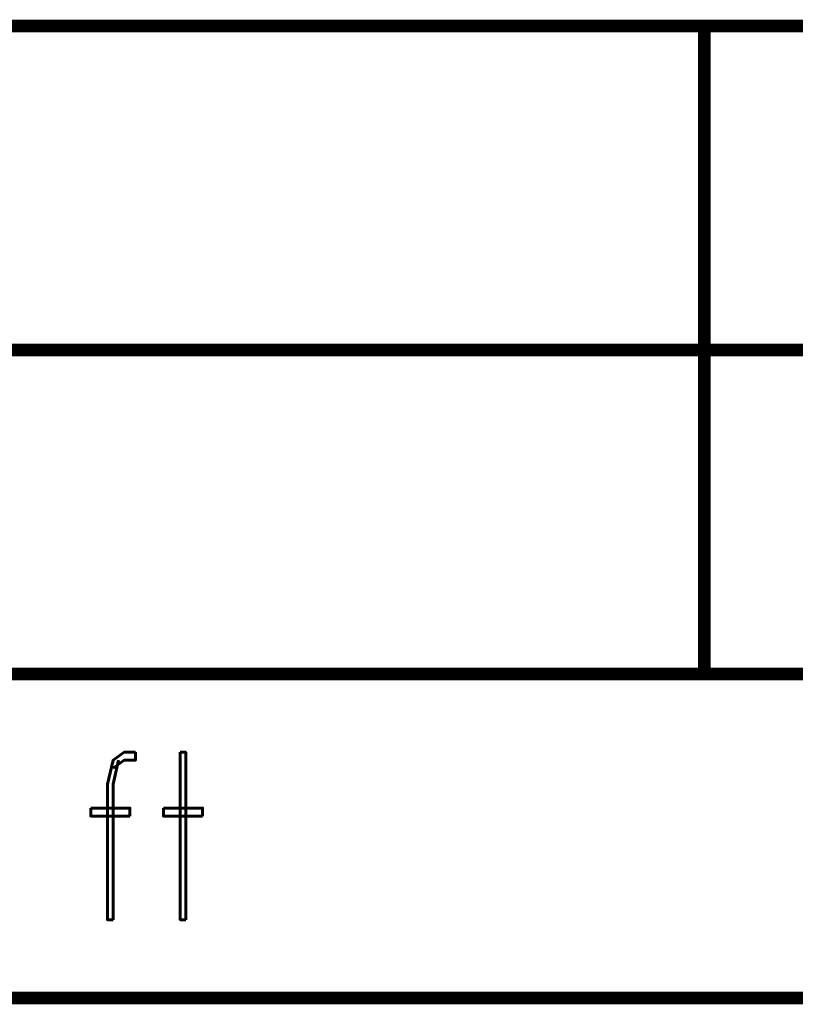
# Model space of a CAD drawing. Extents: x -2 to 113, y -136 to 16.
# Tile 348 of 541: x 41.98 to 48.32, y -3.04 to 5. Entities that reach past the tile are written whole.
import ezdxf
from ezdxf.enums import TextEntityAlignment as Align

# ---------------------------------------------------------------- set-up
doc = ezdxf.new("R2010")
doc.units = 0
doc.header["$MEASUREMENT"] = 0
doc.linetypes.add('SOLID', pattern=[0])
doc.layers.get('0').update_dxf_attribs({"linetype": 'SOLID'})
for name, color, linetype in [('1', 7, 'SOLID'), ('10', 7, 'SOLID'), ('11', 7, 'SOLID'), ('12', 7, 'SOLID'), ('13', 7, 'SOLID'), ('14', 7, 'SOLID'), ('15', 7, 'SOLID'), ('16', 7, 'SOLID'), ('17', 7, 'SOLID'), ('18', 7, 'SOLID'), ('19', 7, 'SOLID'), ('2', 7, 'SOLID'), ('20', 7, 'SOLID'), ('21', 7, 'SOLID'), ('22', 7, 'SOLID'), ('23', 7, 'SOLID'), ('24', 7, 'SOLID'), ('25', 7, 'SOLID'), ('26', 7, 'SOLID'), ('27', 7, 'SOLID'), ('28', 7, 'SOLID'), ('29', 7, 'SOLID'), ('3', 7, 'SOLID'), ('30', 7, 'SOLID'), ('31', 7, 'SOLID'), ('32', 7, 'SOLID'), ('33', 7, 'SOLID'), ('34', 7, 'SOLID'), ('35', 7, 'SOLID'), ('36', 7, 'SOLID'), ('37', 7, 'SOLID'), ('38', 7, 'SOLID'), ('39', 7, 'SOLID'), ('4', 7, 'SOLID'), ('40', 7, 'SOLID'), ('41', 7, 'SOLID'), ('42', 7, 'SOLID'), ('43', 7, 'SOLID'), ('44', 7, 'SOLID'), ('45', 7, 'SOLID'), ('46', 7, 'SOLID'), ('47', 7, 'SOLID'), ('48', 7, 'SOLID'), ('49', 7, 'SOLID'), ('5', 7, 'SOLID'), ('50', 7, 'SOLID'), ('51', 7, 'SOLID'), ('52', 7, 'SOLID'), ('53', 7, 'SOLID'), ('54', 7, 'SOLID'), ('55', 7, 'SOLID'), ('56', 7, 'SOLID'), ('57', 7, 'SOLID'), ('58', 7, 'SOLID'), ('59', 7, 'SOLID'), ('6', 7, 'SOLID'), ('60', 7, 'SOLID'), ('61', 7, 'SOLID'), ('62', 7, 'SOLID'), ('63', 7, 'SOLID'), ('64', 7, 'SOLID'), ('65', 7, 'SOLID'), ('66', 7, 'SOLID'), ('67', 7, 'SOLID'), ('68', 7, 'SOLID'), ('7', 7, 'SOLID'), ('8', 7, 'SOLID'), ('9', 7, 'SOLID')]:
    doc.layers.add(name, color=color, linetype=linetype)
doc.styles.add('ROMAND', font='romand', dxfattribs={"height": 1})

msp = doc.modelspace()

# ---------------------------------------------------------------- linework, layer by layer
at = {"color": 7, "linetype": 'SOLID', "const_width": 0.1029}
for points in [[(-0.2175, 4.9497), (111.5472, 4.9497)], [(47.5766, 4.9497), (47.5766, 2.3027)], [(-0.2175, 2.3027), (111.5472, 2.3027)], [(47.5766, 2.3027), (47.5766, -0.3444)], [(-0.2175, -0.3444), (111.5472, -0.3444)], [(-0.2175, -2.9915), (111.5472, -2.9915)]]:
    msp.add_lwpolyline(points, dxfattribs=at)
at = {"layer": '1', "color": 7, "linetype": 'SOLID', "const_width": 0.1029}
for points in [[(-0.2175, 4.9497), (111.5472, 4.9497)], [(47.5766, 4.9497), (47.5766, 2.3027)], [(-0.2175, 2.3027), (111.5472, 2.3027)], [(47.5766, 2.3027), (47.5766, -0.3444)], [(-0.2175, -0.3444), (111.5472, -0.3444)], [(-0.2175, -2.9915), (111.5472, -2.9915)]]:
    msp.add_lwpolyline(points, dxfattribs=at)
at = {"layer": '10', "color": 7, "linetype": 'SOLID', "const_width": 0.1029}
for points in [[(-0.2175, 4.9497), (111.5472, 4.9497)], [(47.5766, 4.9497), (47.5766, 2.3027)], [(-0.2175, 2.3027), (111.5472, 2.3027)], [(47.5766, 2.3027), (47.5766, -0.3444)], [(-0.2175, -0.3444), (111.5472, -0.3444)], [(-0.2175, -2.9915), (111.5472, -2.9915)]]:
    msp.add_lwpolyline(points, dxfattribs=at)
at = {"layer": '11', "color": 7, "linetype": 'SOLID', "const_width": 0.1029}
for points in [[(-0.2175, 4.9497), (111.5472, 4.9497)], [(47.5766, 4.9497), (47.5766, 2.3027)], [(-0.2175, 2.3027), (111.5472, 2.3027)], [(47.5766, 2.3027), (47.5766, -0.3444)], [(-0.2175, -0.3444), (111.5472, -0.3444)], [(-0.2175, -2.9915), (111.5472, -2.9915)]]:
    msp.add_lwpolyline(points, dxfattribs=at)
at = {"layer": '12', "color": 7, "linetype": 'SOLID', "const_width": 0.1029}
for points in [[(-0.2175, 4.9497), (111.5472, 4.9497)], [(47.5766, 4.9497), (47.5766, 2.3027)], [(-0.2175, 2.3027), (111.5472, 2.3027)], [(47.5766, 2.3027), (47.5766, -0.3444)], [(-0.2175, -0.3444), (111.5472, -0.3444)], [(-0.2175, -2.9915), (111.5472, -2.9915)]]:
    msp.add_lwpolyline(points, dxfattribs=at)
at = {"layer": '13', "color": 7, "linetype": 'SOLID', "const_width": 0.1029}
for points in [[(-0.2175, 4.9497), (111.5472, 4.9497)], [(47.5766, 4.9497), (47.5766, 2.3027)], [(-0.2175, 2.3027), (111.5472, 2.3027)], [(47.5766, 2.3027), (47.5766, -0.3444)], [(-0.2175, -0.3444), (111.5472, -0.3444)], [(-0.2175, -2.9915), (111.5472, -2.9915)]]:
    msp.add_lwpolyline(points, dxfattribs=at)
at = {"layer": '14', "color": 7, "linetype": 'SOLID', "const_width": 0.1029}
for points in [[(-0.2175, 4.9497), (111.5472, 4.9497)], [(47.5766, 4.9497), (47.5766, 2.3027)], [(-0.2175, 2.3027), (111.5472, 2.3027)], [(47.5766, 2.3027), (47.5766, -0.3444)], [(-0.2175, -0.3444), (111.5472, -0.3444)], [(-0.2175, -2.9915), (111.5472, -2.9915)]]:
    msp.add_lwpolyline(points, dxfattribs=at)
at = {"layer": '15', "color": 7, "linetype": 'SOLID', "const_width": 0.1029}
for points in [[(-0.2175, 4.9497), (111.5472, 4.9497)], [(47.5766, 4.9497), (47.5766, 2.3027)], [(-0.2175, 2.3027), (111.5472, 2.3027)], [(47.5766, 2.3027), (47.5766, -0.3444)], [(-0.2175, -0.3444), (111.5472, -0.3444)], [(-0.2175, -2.9915), (111.5472, -2.9915)]]:
    msp.add_lwpolyline(points, dxfattribs=at)
at = {"layer": '16', "color": 7, "linetype": 'SOLID', "const_width": 0.1029}
for points in [[(-0.2175, 4.9497), (111.5472, 4.9497)], [(47.5766, 4.9497), (47.5766, 2.3027)], [(-0.2175, 2.3027), (111.5472, 2.3027)], [(47.5766, 2.3027), (47.5766, -0.3444)], [(-0.2175, -0.3444), (111.5472, -0.3444)], [(-0.2175, -2.9915), (111.5472, -2.9915)]]:
    msp.add_lwpolyline(points, dxfattribs=at)
at = {"layer": '17', "color": 7, "linetype": 'SOLID', "const_width": 0.1029}
for points in [[(-0.2175, 4.9497), (111.5472, 4.9497)], [(47.5766, 4.9497), (47.5766, 2.3027)], [(-0.2175, 2.3027), (111.5472, 2.3027)], [(47.5766, 2.3027), (47.5766, -0.3444)], [(-0.2175, -0.3444), (111.5472, -0.3444)], [(-0.2175, -2.9915), (111.5472, -2.9915)]]:
    msp.add_lwpolyline(points, dxfattribs=at)
at = {"layer": '18', "color": 7, "linetype": 'SOLID', "const_width": 0.1029}
for points in [[(-0.2175, 4.9497), (111.5472, 4.9497)], [(47.5766, 4.9497), (47.5766, 2.3027)], [(-0.2175, 2.3027), (111.5472, 2.3027)], [(47.5766, 2.3027), (47.5766, -0.3444)], [(-0.2175, -0.3444), (111.5472, -0.3444)], [(-0.2175, -2.9915), (111.5472, -2.9915)]]:
    msp.add_lwpolyline(points, dxfattribs=at)
at = {"layer": '19', "color": 7, "linetype": 'SOLID', "const_width": 0.1029}
for points in [[(-0.2175, 4.9497), (111.5472, 4.9497)], [(47.5766, 4.9497), (47.5766, 2.3027)], [(-0.2175, 2.3027), (111.5472, 2.3027)], [(47.5766, 2.3027), (47.5766, -0.3444)], [(-0.2175, -0.3444), (111.5472, -0.3444)], [(-0.2175, -2.9915), (111.5472, -2.9915)]]:
    msp.add_lwpolyline(points, dxfattribs=at)
at = {"layer": '2', "color": 7, "linetype": 'SOLID', "const_width": 0.1029}
for points in [[(-0.2175, 4.9497), (111.5472, 4.9497)], [(47.5766, 4.9497), (47.5766, 2.3027)], [(-0.2175, 2.3027), (111.5472, 2.3027)], [(47.5766, 2.3027), (47.5766, -0.3444)], [(-0.2175, -0.3444), (111.5472, -0.3444)], [(-0.2175, -2.9915), (111.5472, -2.9915)]]:
    msp.add_lwpolyline(points, dxfattribs=at)
at = {"layer": '20', "color": 7, "linetype": 'SOLID', "const_width": 0.1029}
for points in [[(-0.2175, 4.9497), (111.5472, 4.9497)], [(47.5766, 4.9497), (47.5766, 2.3027)], [(-0.2175, 2.3027), (111.5472, 2.3027)], [(47.5766, 2.3027), (47.5766, -0.3444)], [(-0.2175, -0.3444), (111.5472, -0.3444)], [(-0.2175, -2.9915), (111.5472, -2.9915)]]:
    msp.add_lwpolyline(points, dxfattribs=at)
at = {"layer": '21', "color": 7, "linetype": 'SOLID', "const_width": 0.1029}
for points in [[(-0.2175, 4.9497), (111.5472, 4.9497)], [(47.5766, 4.9497), (47.5766, 2.3027)], [(-0.2175, 2.3027), (111.5472, 2.3027)], [(47.5766, 2.3027), (47.5766, -0.3444)], [(-0.2175, -0.3444), (111.5472, -0.3444)], [(-0.2175, -2.9915), (111.5472, -2.9915)]]:
    msp.add_lwpolyline(points, dxfattribs=at)
at = {"layer": '22', "color": 7, "linetype": 'SOLID', "const_width": 0.1029}
for points in [[(-0.2175, 4.9497), (111.5472, 4.9497)], [(47.5766, 4.9497), (47.5766, 2.3027)], [(-0.2175, 2.3027), (111.5472, 2.3027)], [(47.5766, 2.3027), (47.5766, -0.3444)], [(-0.2175, -0.3444), (111.5472, -0.3444)], [(-0.2175, -2.9915), (111.5472, -2.9915)]]:
    msp.add_lwpolyline(points, dxfattribs=at)
at = {"layer": '23', "color": 7, "linetype": 'SOLID', "const_width": 0.1029}
for points in [[(-0.2175, 4.9497), (111.5472, 4.9497)], [(47.5766, 4.9497), (47.5766, 2.3027)], [(-0.2175, 2.3027), (111.5472, 2.3027)], [(47.5766, 2.3027), (47.5766, -0.3444)], [(-0.2175, -0.3444), (111.5472, -0.3444)], [(-0.2175, -2.9915), (111.5472, -2.9915)]]:
    msp.add_lwpolyline(points, dxfattribs=at)
at = {"layer": '24', "color": 7, "linetype": 'SOLID', "const_width": 0.1029}
for points in [[(-0.2175, 4.9497), (111.5472, 4.9497)], [(47.5766, 4.9497), (47.5766, 2.3027)], [(-0.2175, 2.3027), (111.5472, 2.3027)], [(47.5766, 2.3027), (47.5766, -0.3444)], [(-0.2175, -0.3444), (111.5472, -0.3444)], [(-0.2175, -2.9915), (111.5472, -2.9915)]]:
    msp.add_lwpolyline(points, dxfattribs=at)
at = {"layer": '25', "color": 7, "linetype": 'SOLID', "const_width": 0.1029}
for points in [[(-0.2175, 4.9497), (111.5472, 4.9497)], [(47.5766, 4.9497), (47.5766, 2.3027)], [(-0.2175, 2.3027), (111.5472, 2.3027)], [(47.5766, 2.3027), (47.5766, -0.3444)], [(-0.2175, -0.3444), (111.5472, -0.3444)], [(-0.2175, -2.9915), (111.5472, -2.9915)]]:
    msp.add_lwpolyline(points, dxfattribs=at)
at = {"layer": '26', "color": 7, "linetype": 'SOLID', "const_width": 0.1029}
for points in [[(-0.2175, 4.9497), (111.5472, 4.9497)], [(47.5766, 4.9497), (47.5766, 2.3027)], [(-0.2175, 2.3027), (111.5472, 2.3027)], [(47.5766, 2.3027), (47.5766, -0.3444)], [(-0.2175, -0.3444), (111.5472, -0.3444)], [(-0.2175, -2.9915), (111.5472, -2.9915)]]:
    msp.add_lwpolyline(points, dxfattribs=at)
at = {"layer": '27', "color": 7, "linetype": 'SOLID', "const_width": 0.1029}
for points in [[(-0.2175, 4.9497), (111.5472, 4.9497)], [(47.5766, 4.9497), (47.5766, 2.3027)], [(-0.2175, 2.3027), (111.5472, 2.3027)], [(47.5766, 2.3027), (47.5766, -0.3444)], [(-0.2175, -0.3444), (111.5472, -0.3444)], [(-0.2175, -2.9915), (111.5472, -2.9915)]]:
    msp.add_lwpolyline(points, dxfattribs=at)
at = {"layer": '28', "color": 7, "linetype": 'SOLID', "const_width": 0.1029}
for points in [[(-0.2175, 4.9497), (111.5472, 4.9497)], [(47.5766, 4.9497), (47.5766, 2.3027)], [(-0.2175, 2.3027), (111.5472, 2.3027)], [(47.5766, 2.3027), (47.5766, -0.3444)], [(-0.2175, -0.3444), (111.5472, -0.3444)], [(-0.2175, -2.9915), (111.5472, -2.9915)]]:
    msp.add_lwpolyline(points, dxfattribs=at)
at = {"layer": '29', "color": 7, "linetype": 'SOLID', "const_width": 0.1029}
for points in [[(-0.2175, 4.9497), (111.5472, 4.9497)], [(47.5766, 4.9497), (47.5766, 2.3027)], [(-0.2175, 2.3027), (111.5472, 2.3027)], [(47.5766, 2.3027), (47.5766, -0.3444)], [(-0.2175, -0.3444), (111.5472, -0.3444)], [(-0.2175, -2.9915), (111.5472, -2.9915)]]:
    msp.add_lwpolyline(points, dxfattribs=at)
at = {"layer": '3', "color": 7, "linetype": 'SOLID', "const_width": 0.1029}
for points in [[(-0.2175, 4.9497), (111.5472, 4.9497)], [(47.5766, 4.9497), (47.5766, 2.3027)], [(-0.2175, 2.3027), (111.5472, 2.3027)], [(47.5766, 2.3027), (47.5766, -0.3444)], [(-0.2175, -0.3444), (111.5472, -0.3444)], [(-0.2175, -2.9915), (111.5472, -2.9915)]]:
    msp.add_lwpolyline(points, dxfattribs=at)
at = {"layer": '30', "color": 7, "linetype": 'SOLID', "const_width": 0.1029}
for points in [[(-0.2175, 4.9497), (111.5472, 4.9497)], [(47.5766, 4.9497), (47.5766, 2.3027)], [(-0.2175, 2.3027), (111.5472, 2.3027)], [(47.5766, 2.3027), (47.5766, -0.3444)], [(-0.2175, -0.3444), (111.5472, -0.3444)], [(-0.2175, -2.9915), (111.5472, -2.9915)]]:
    msp.add_lwpolyline(points, dxfattribs=at)
at = {"layer": '31', "color": 7, "linetype": 'SOLID', "const_width": 0.1029}
for points in [[(-0.2175, 4.9497), (111.5472, 4.9497)], [(47.5766, 4.9497), (47.5766, 2.3027)], [(-0.2175, 2.3027), (111.5472, 2.3027)], [(47.5766, 2.3027), (47.5766, -0.3444)], [(-0.2175, -0.3444), (111.5472, -0.3444)], [(-0.2175, -2.9915), (111.5472, -2.9915)]]:
    msp.add_lwpolyline(points, dxfattribs=at)
at = {"layer": '32', "color": 7, "linetype": 'SOLID', "const_width": 0.1029}
for points in [[(-0.2175, 4.9497), (111.5472, 4.9497)], [(47.5766, 4.9497), (47.5766, 2.3027)], [(-0.2175, 2.3027), (111.5472, 2.3027)], [(47.5766, 2.3027), (47.5766, -0.3444)], [(-0.2175, -0.3444), (111.5472, -0.3444)], [(-0.2175, -2.9915), (111.5472, -2.9915)]]:
    msp.add_lwpolyline(points, dxfattribs=at)
at = {"layer": '33', "color": 7, "linetype": 'SOLID', "const_width": 0.1029}
for points in [[(-0.2175, 4.9497), (111.5472, 4.9497)], [(47.5766, 4.9497), (47.5766, 2.3027)], [(-0.2175, 2.3027), (111.5472, 2.3027)], [(47.5766, 2.3027), (47.5766, -0.3444)], [(-0.2175, -0.3444), (111.5472, -0.3444)], [(-0.2175, -2.9915), (111.5472, -2.9915)]]:
    msp.add_lwpolyline(points, dxfattribs=at)
at = {"layer": '34', "color": 7, "linetype": 'SOLID', "const_width": 0.1029}
for points in [[(-0.2175, 4.9497), (111.5472, 4.9497)], [(47.5766, 4.9497), (47.5766, 2.3027)], [(-0.2175, 2.3027), (111.5472, 2.3027)], [(47.5766, 2.3027), (47.5766, -0.3444)], [(-0.2175, -0.3444), (111.5472, -0.3444)], [(-0.2175, -2.9915), (111.5472, -2.9915)]]:
    msp.add_lwpolyline(points, dxfattribs=at)
at = {"layer": '35', "color": 7, "linetype": 'SOLID', "const_width": 0.1029}
for points in [[(-0.2175, 4.9497), (111.5472, 4.9497)], [(47.5766, 4.9497), (47.5766, 2.3027)], [(-0.2175, 2.3027), (111.5472, 2.3027)], [(47.5766, 2.3027), (47.5766, -0.3444)], [(-0.2175, -0.3444), (111.5472, -0.3444)], [(-0.2175, -2.9915), (111.5472, -2.9915)]]:
    msp.add_lwpolyline(points, dxfattribs=at)
at = {"layer": '36', "color": 7, "linetype": 'SOLID', "const_width": 0.1029}
for points in [[(-0.2175, 4.9497), (111.5472, 4.9497)], [(47.5766, 4.9497), (47.5766, 2.3027)], [(-0.2175, 2.3027), (111.5472, 2.3027)], [(47.5766, 2.3027), (47.5766, -0.3444)], [(-0.2175, -0.3444), (111.5472, -0.3444)], [(-0.2175, -2.9915), (111.5472, -2.9915)]]:
    msp.add_lwpolyline(points, dxfattribs=at)
at = {"layer": '37', "color": 7, "linetype": 'SOLID', "const_width": 0.1029}
for points in [[(-0.2175, 4.9497), (111.5472, 4.9497)], [(47.5766, 4.9497), (47.5766, 2.3027)], [(-0.2175, 2.3027), (111.5472, 2.3027)], [(47.5766, 2.3027), (47.5766, -0.3444)], [(-0.2175, -0.3444), (111.5472, -0.3444)], [(-0.2175, -2.9915), (111.5472, -2.9915)]]:
    msp.add_lwpolyline(points, dxfattribs=at)
at = {"layer": '38', "color": 7, "linetype": 'SOLID', "const_width": 0.1029}
for points in [[(-0.2175, 4.9497), (111.5472, 4.9497)], [(47.5766, 4.9497), (47.5766, 2.3027)], [(-0.2175, 2.3027), (111.5472, 2.3027)], [(47.5766, 2.3027), (47.5766, -0.3444)], [(-0.2175, -0.3444), (111.5472, -0.3444)], [(-0.2175, -2.9915), (111.5472, -2.9915)]]:
    msp.add_lwpolyline(points, dxfattribs=at)
at = {"layer": '39', "color": 7, "linetype": 'SOLID', "const_width": 0.1029}
for points in [[(-0.2175, 4.9497), (111.5472, 4.9497)], [(47.5766, 4.9497), (47.5766, 2.3027)], [(-0.2175, 2.3027), (111.5472, 2.3027)], [(47.5766, 2.3027), (47.5766, -0.3444)], [(-0.2175, -0.3444), (111.5472, -0.3444)], [(-0.2175, -2.9915), (111.5472, -2.9915)]]:
    msp.add_lwpolyline(points, dxfattribs=at)
at = {"layer": '4', "color": 7, "linetype": 'SOLID', "const_width": 0.1029}
for points in [[(-0.2175, 4.9497), (111.5472, 4.9497)], [(47.5766, 4.9497), (47.5766, 2.3027)], [(-0.2175, 2.3027), (111.5472, 2.3027)], [(47.5766, 2.3027), (47.5766, -0.3444)], [(-0.2175, -0.3444), (111.5472, -0.3444)], [(-0.2175, -2.9915), (111.5472, -2.9915)]]:
    msp.add_lwpolyline(points, dxfattribs=at)
at = {"layer": '40', "color": 7, "linetype": 'SOLID', "const_width": 0.1029}
for points in [[(-0.2175, 4.9497), (111.5472, 4.9497)], [(47.5766, 4.9497), (47.5766, 2.3027)], [(-0.2175, 2.3027), (111.5472, 2.3027)], [(47.5766, 2.3027), (47.5766, -0.3444)], [(-0.2175, -0.3444), (111.5472, -0.3444)], [(-0.2175, -2.9915), (111.5472, -2.9915)]]:
    msp.add_lwpolyline(points, dxfattribs=at)
at = {"layer": '41', "color": 7, "linetype": 'SOLID', "const_width": 0.1029}
for points in [[(-0.2175, 4.9497), (111.5472, 4.9497)], [(47.5766, 4.9497), (47.5766, 2.3027)], [(-0.2175, 2.3027), (111.5472, 2.3027)], [(47.5766, 2.3027), (47.5766, -0.3444)], [(-0.2175, -0.3444), (111.5472, -0.3444)], [(-0.2175, -2.9915), (111.5472, -2.9915)]]:
    msp.add_lwpolyline(points, dxfattribs=at)
at = {"layer": '42', "color": 7, "linetype": 'SOLID', "const_width": 0.1029}
for points in [[(-0.2175, 4.9497), (111.5472, 4.9497)], [(47.5766, 4.9497), (47.5766, 2.3027)], [(-0.2175, 2.3027), (111.5472, 2.3027)], [(47.5766, 2.3027), (47.5766, -0.3444)], [(-0.2175, -0.3444), (111.5472, -0.3444)], [(-0.2175, -2.9915), (111.5472, -2.9915)]]:
    msp.add_lwpolyline(points, dxfattribs=at)
at = {"layer": '43', "color": 7, "linetype": 'SOLID', "const_width": 0.1029}
for points in [[(-0.2175, 4.9497), (111.5472, 4.9497)], [(47.5766, 4.9497), (47.5766, 2.3027)], [(-0.2175, 2.3027), (111.5472, 2.3027)], [(47.5766, 2.3027), (47.5766, -0.3444)], [(-0.2175, -0.3444), (111.5472, -0.3444)], [(-0.2175, -2.9915), (111.5472, -2.9915)]]:
    msp.add_lwpolyline(points, dxfattribs=at)
at = {"layer": '44', "color": 7, "linetype": 'SOLID', "const_width": 0.1029}
for points in [[(-0.2175, 4.9497), (111.5472, 4.9497)], [(47.5766, 4.9497), (47.5766, 2.3027)], [(-0.2175, 2.3027), (111.5472, 2.3027)], [(47.5766, 2.3027), (47.5766, -0.3444)], [(-0.2175, -0.3444), (111.5472, -0.3444)], [(-0.2175, -2.9915), (111.5472, -2.9915)]]:
    msp.add_lwpolyline(points, dxfattribs=at)
at = {"layer": '45', "color": 7, "linetype": 'SOLID', "const_width": 0.1029}
for points in [[(-0.2175, 4.9497), (111.5472, 4.9497)], [(47.5766, 4.9497), (47.5766, 2.3027)], [(-0.2175, 2.3027), (111.5472, 2.3027)], [(47.5766, 2.3027), (47.5766, -0.3444)], [(-0.2175, -0.3444), (111.5472, -0.3444)], [(-0.2175, -2.9915), (111.5472, -2.9915)]]:
    msp.add_lwpolyline(points, dxfattribs=at)
at = {"layer": '46', "color": 7, "linetype": 'SOLID', "const_width": 0.1029}
for points in [[(-0.2175, 4.9497), (111.5472, 4.9497)], [(47.5766, 4.9497), (47.5766, 2.3027)], [(-0.2175, 2.3027), (111.5472, 2.3027)], [(47.5766, 2.3027), (47.5766, -0.3444)], [(-0.2175, -0.3444), (111.5472, -0.3444)], [(-0.2175, -2.9915), (111.5472, -2.9915)]]:
    msp.add_lwpolyline(points, dxfattribs=at)
at = {"layer": '47', "color": 7, "linetype": 'SOLID', "const_width": 0.1029}
for points in [[(-0.2175, 4.9497), (111.5472, 4.9497)], [(47.5766, 4.9497), (47.5766, 2.3027)], [(-0.2175, 2.3027), (111.5472, 2.3027)], [(47.5766, 2.3027), (47.5766, -0.3444)], [(-0.2175, -0.3444), (111.5472, -0.3444)], [(-0.2175, -2.9915), (111.5472, -2.9915)]]:
    msp.add_lwpolyline(points, dxfattribs=at)
at = {"layer": '48', "color": 7, "linetype": 'SOLID', "const_width": 0.1029}
for points in [[(-0.2175, 4.9497), (111.5472, 4.9497)], [(47.5766, 4.9497), (47.5766, 2.3027)], [(-0.2175, 2.3027), (111.5472, 2.3027)], [(47.5766, 2.3027), (47.5766, -0.3444)], [(-0.2175, -0.3444), (111.5472, -0.3444)], [(-0.2175, -2.9915), (111.5472, -2.9915)]]:
    msp.add_lwpolyline(points, dxfattribs=at)
at = {"layer": '49', "color": 7, "linetype": 'SOLID', "const_width": 0.1029}
for points in [[(-0.2175, 4.9497), (111.5472, 4.9497)], [(47.5766, 4.9497), (47.5766, 2.3027)], [(-0.2175, 2.3027), (111.5472, 2.3027)], [(47.5766, 2.3027), (47.5766, -0.3444)], [(-0.2175, -0.3444), (111.5472, -0.3444)], [(-0.2175, -2.9915), (111.5472, -2.9915)]]:
    msp.add_lwpolyline(points, dxfattribs=at)
at = {"layer": '5', "color": 7, "linetype": 'SOLID', "const_width": 0.1029}
for points in [[(-0.2175, 4.9497), (111.5472, 4.9497)], [(47.5766, 4.9497), (47.5766, 2.3027)], [(-0.2175, 2.3027), (111.5472, 2.3027)], [(47.5766, 2.3027), (47.5766, -0.3444)], [(-0.2175, -0.3444), (111.5472, -0.3444)], [(-0.2175, -2.9915), (111.5472, -2.9915)]]:
    msp.add_lwpolyline(points, dxfattribs=at)
at = {"layer": '50', "color": 7, "linetype": 'SOLID', "const_width": 0.1029}
for points in [[(-0.2175, 4.9497), (111.5472, 4.9497)], [(47.5766, 4.9497), (47.5766, 2.3027)], [(-0.2175, 2.3027), (111.5472, 2.3027)], [(47.5766, 2.3027), (47.5766, -0.3444)], [(-0.2175, -0.3444), (111.5472, -0.3444)], [(-0.2175, -2.9915), (111.5472, -2.9915)]]:
    msp.add_lwpolyline(points, dxfattribs=at)
at = {"layer": '51', "color": 7, "linetype": 'SOLID', "const_width": 0.1029}
for points in [[(-0.2175, 4.9497), (111.5472, 4.9497)], [(47.5766, 4.9497), (47.5766, 2.3027)], [(-0.2175, 2.3027), (111.5472, 2.3027)], [(47.5766, 2.3027), (47.5766, -0.3444)], [(-0.2175, -0.3444), (111.5472, -0.3444)], [(-0.2175, -2.9915), (111.5472, -2.9915)]]:
    msp.add_lwpolyline(points, dxfattribs=at)
at = {"layer": '52', "color": 7, "linetype": 'SOLID', "const_width": 0.1029}
for points in [[(-0.2175, 4.9497), (111.5472, 4.9497)], [(47.5766, 4.9497), (47.5766, 2.3027)], [(-0.2175, 2.3027), (111.5472, 2.3027)], [(47.5766, 2.3027), (47.5766, -0.3444)], [(-0.2175, -0.3444), (111.5472, -0.3444)], [(-0.2175, -2.9915), (111.5472, -2.9915)]]:
    msp.add_lwpolyline(points, dxfattribs=at)
at = {"layer": '53', "color": 7, "linetype": 'SOLID', "const_width": 0.1029}
for points in [[(-0.2175, 4.9497), (111.5472, 4.9497)], [(47.5766, 4.9497), (47.5766, 2.3027)], [(-0.2175, 2.3027), (111.5472, 2.3027)], [(47.5766, 2.3027), (47.5766, -0.3444)], [(-0.2175, -0.3444), (111.5472, -0.3444)], [(-0.2175, -2.9915), (111.5472, -2.9915)]]:
    msp.add_lwpolyline(points, dxfattribs=at)
at = {"layer": '54', "color": 7, "linetype": 'SOLID', "const_width": 0.1029}
for points in [[(-0.2175, 4.9497), (111.5472, 4.9497)], [(47.5766, 4.9497), (47.5766, 2.3027)], [(-0.2175, 2.3027), (111.5472, 2.3027)], [(47.5766, 2.3027), (47.5766, -0.3444)], [(-0.2175, -0.3444), (111.5472, -0.3444)], [(-0.2175, -2.9915), (111.5472, -2.9915)]]:
    msp.add_lwpolyline(points, dxfattribs=at)
at = {"layer": '55', "color": 7, "linetype": 'SOLID', "const_width": 0.1029}
for points in [[(-0.2175, 4.9497), (111.5472, 4.9497)], [(47.5766, 4.9497), (47.5766, 2.3027)], [(-0.2175, 2.3027), (111.5472, 2.3027)], [(47.5766, 2.3027), (47.5766, -0.3444)], [(-0.2175, -0.3444), (111.5472, -0.3444)], [(-0.2175, -2.9915), (111.5472, -2.9915)]]:
    msp.add_lwpolyline(points, dxfattribs=at)
at = {"layer": '56', "color": 7, "linetype": 'SOLID', "const_width": 0.1029}
for points in [[(-0.2175, 4.9497), (111.5472, 4.9497)], [(47.5766, 4.9497), (47.5766, 2.3027)], [(-0.2175, 2.3027), (111.5472, 2.3027)], [(47.5766, 2.3027), (47.5766, -0.3444)], [(-0.2175, -0.3444), (111.5472, -0.3444)], [(-0.2175, -2.9915), (111.5472, -2.9915)]]:
    msp.add_lwpolyline(points, dxfattribs=at)
at = {"layer": '57', "color": 7, "linetype": 'SOLID', "const_width": 0.1029}
for points in [[(-0.2175, 4.9497), (111.5472, 4.9497)], [(47.5766, 4.9497), (47.5766, 2.3027)], [(-0.2175, 2.3027), (111.5472, 2.3027)], [(47.5766, 2.3027), (47.5766, -0.3444)], [(-0.2175, -0.3444), (111.5472, -0.3444)], [(-0.2175, -2.9915), (111.5472, -2.9915)]]:
    msp.add_lwpolyline(points, dxfattribs=at)
at = {"layer": '58', "color": 7, "linetype": 'SOLID', "const_width": 0.1029}
for points in [[(-0.2175, 4.9497), (111.5472, 4.9497)], [(47.5766, 4.9497), (47.5766, 2.3027)], [(-0.2175, 2.3027), (111.5472, 2.3027)], [(47.5766, 2.3027), (47.5766, -0.3444)], [(-0.2175, -0.3444), (111.5472, -0.3444)], [(-0.2175, -2.9915), (111.5472, -2.9915)]]:
    msp.add_lwpolyline(points, dxfattribs=at)
at = {"layer": '59', "color": 7, "linetype": 'SOLID', "const_width": 0.1029}
for points in [[(-0.2175, 4.9497), (111.5472, 4.9497)], [(47.5766, 4.9497), (47.5766, 2.3027)], [(-0.2175, 2.3027), (111.5472, 2.3027)], [(47.5766, 2.3027), (47.5766, -0.3444)], [(-0.2175, -0.3444), (111.5472, -0.3444)], [(-0.2175, -2.9915), (111.5472, -2.9915)]]:
    msp.add_lwpolyline(points, dxfattribs=at)
at = {"layer": '6', "color": 7, "linetype": 'SOLID', "const_width": 0.1029}
for points in [[(-0.2175, 4.9497), (111.5472, 4.9497)], [(47.5766, 4.9497), (47.5766, 2.3027)], [(-0.2175, 2.3027), (111.5472, 2.3027)], [(47.5766, 2.3027), (47.5766, -0.3444)], [(-0.2175, -0.3444), (111.5472, -0.3444)], [(-0.2175, -2.9915), (111.5472, -2.9915)]]:
    msp.add_lwpolyline(points, dxfattribs=at)
at = {"layer": '60', "color": 7, "linetype": 'SOLID', "const_width": 0.1029}
for points in [[(-0.2175, 4.9497), (111.5472, 4.9497)], [(47.5766, 4.9497), (47.5766, 2.3027)], [(-0.2175, 2.3027), (111.5472, 2.3027)], [(47.5766, 2.3027), (47.5766, -0.3444)], [(-0.2175, -0.3444), (111.5472, -0.3444)], [(-0.2175, -2.9915), (111.5472, -2.9915)]]:
    msp.add_lwpolyline(points, dxfattribs=at)
at = {"layer": '61', "color": 7, "linetype": 'SOLID', "const_width": 0.1029}
for points in [[(-0.2175, 4.9497), (111.5472, 4.9497)], [(47.5766, 4.9497), (47.5766, 2.3027)], [(-0.2175, 2.3027), (111.5472, 2.3027)], [(47.5766, 2.3027), (47.5766, -0.3444)], [(-0.2175, -0.3444), (111.5472, -0.3444)], [(-0.2175, -2.9915), (111.5472, -2.9915)]]:
    msp.add_lwpolyline(points, dxfattribs=at)
at = {"layer": '62', "color": 7, "linetype": 'SOLID', "const_width": 0.1029}
for points in [[(-0.2175, 4.9497), (111.5472, 4.9497)], [(47.5766, 4.9497), (47.5766, 2.3027)], [(-0.2175, 2.3027), (111.5472, 2.3027)], [(47.5766, 2.3027), (47.5766, -0.3444)], [(-0.2175, -0.3444), (111.5472, -0.3444)], [(-0.2175, -2.9915), (111.5472, -2.9915)]]:
    msp.add_lwpolyline(points, dxfattribs=at)
at = {"layer": '63', "color": 7, "linetype": 'SOLID', "const_width": 0.1029}
for points in [[(-0.2175, 4.9497), (111.5472, 4.9497)], [(47.5766, 4.9497), (47.5766, 2.3027)], [(-0.2175, 2.3027), (111.5472, 2.3027)], [(47.5766, 2.3027), (47.5766, -0.3444)], [(-0.2175, -0.3444), (111.5472, -0.3444)], [(-0.2175, -2.9915), (111.5472, -2.9915)]]:
    msp.add_lwpolyline(points, dxfattribs=at)
at = {"layer": '64', "color": 7, "linetype": 'SOLID', "const_width": 0.1029}
for points in [[(-0.2175, 4.9497), (111.5472, 4.9497)], [(47.5766, 4.9497), (47.5766, 2.3027)], [(-0.2175, 2.3027), (111.5472, 2.3027)], [(47.5766, 2.3027), (47.5766, -0.3444)], [(-0.2175, -0.3444), (111.5472, -0.3444)], [(-0.2175, -2.9915), (111.5472, -2.9915)]]:
    msp.add_lwpolyline(points, dxfattribs=at)
at = {"layer": '65', "color": 7, "linetype": 'SOLID', "const_width": 0.1029}
for points in [[(-0.2175, 4.9497), (111.5472, 4.9497)], [(47.5766, 4.9497), (47.5766, 2.3027)], [(-0.2175, 2.3027), (111.5472, 2.3027)], [(47.5766, 2.3027), (47.5766, -0.3444)], [(-0.2175, -0.3444), (111.5472, -0.3444)], [(-0.2175, -2.9915), (111.5472, -2.9915)]]:
    msp.add_lwpolyline(points, dxfattribs=at)
at = {"layer": '66', "color": 7, "linetype": 'SOLID', "const_width": 0.1029}
for points in [[(-0.2175, 4.9497), (111.5472, 4.9497)], [(47.5766, 4.9497), (47.5766, 2.3027)], [(-0.2175, 2.3027), (111.5472, 2.3027)], [(47.5766, 2.3027), (47.5766, -0.3444)], [(-0.2175, -0.3444), (111.5472, -0.3444)], [(-0.2175, -2.9915), (111.5472, -2.9915)]]:
    msp.add_lwpolyline(points, dxfattribs=at)
at = {"layer": '67', "color": 7, "linetype": 'SOLID', "const_width": 0.1029}
for points in [[(-0.2175, 4.9497), (111.5472, 4.9497)], [(47.5766, 4.9497), (47.5766, 2.3027)], [(-0.2175, 2.3027), (111.5472, 2.3027)], [(47.5766, 2.3027), (47.5766, -0.3444)], [(-0.2175, -0.3444), (111.5472, -0.3444)], [(-0.2175, -2.9915), (111.5472, -2.9915)]]:
    msp.add_lwpolyline(points, dxfattribs=at)
at = {"layer": '68', "color": 7, "linetype": 'SOLID', "const_width": 0.1029}
for points in [[(-0.2175, 4.9497), (111.5472, 4.9497)], [(47.5766, 4.9497), (47.5766, 2.3027)], [(-0.2175, 2.3027), (111.5472, 2.3027)], [(47.5766, 2.3027), (47.5766, -0.3444)], [(-0.2175, -0.3444), (111.5472, -0.3444)], [(-0.2175, -2.9915), (111.5472, -2.9915)]]:
    msp.add_lwpolyline(points, dxfattribs=at)
at = {"layer": '7', "color": 7, "linetype": 'SOLID', "const_width": 0.1029}
for points in [[(-0.2175, 4.9497), (111.5472, 4.9497)], [(47.5766, 4.9497), (47.5766, 2.3027)], [(-0.2175, 2.3027), (111.5472, 2.3027)], [(47.5766, 2.3027), (47.5766, -0.3444)], [(-0.2175, -0.3444), (111.5472, -0.3444)], [(-0.2175, -2.9915), (111.5472, -2.9915)]]:
    msp.add_lwpolyline(points, dxfattribs=at)
at = {"layer": '8', "color": 7, "linetype": 'SOLID', "const_width": 0.1029}
for points in [[(-0.2175, 4.9497), (111.5472, 4.9497)], [(47.5766, 4.9497), (47.5766, 2.3027)], [(-0.2175, 2.3027), (111.5472, 2.3027)], [(47.5766, 2.3027), (47.5766, -0.3444)], [(-0.2175, -0.3444), (111.5472, -0.3444)], [(-0.2175, -2.9915), (111.5472, -2.9915)]]:
    msp.add_lwpolyline(points, dxfattribs=at)
at = {"layer": '9', "color": 7, "linetype": 'SOLID', "const_width": 0.1029}
for points in [[(-0.2175, 4.9497), (111.5472, 4.9497)], [(47.5766, 4.9497), (47.5766, 2.3027)], [(-0.2175, 2.3027), (111.5472, 2.3027)], [(47.5766, 2.3027), (47.5766, -0.3444)], [(-0.2175, -0.3444), (111.5472, -0.3444)], [(-0.2175, -2.9915), (111.5472, -2.9915)]]:
    msp.add_lwpolyline(points, dxfattribs=at)

# ---------------------------------------------------------------- texts
at = {"color": 7, "style": 'ROMAND', "width": 0.78}
msp.add_text(' ft', height=1.36765, dxfattribs=at).set_placement((41.6942, -1.6679), align=Align.MIDDLE_LEFT)
at = {"layer": '1', "color": 7, "style": 'ROMAND', "width": 0.78}
msp.add_text(' ft', height=1.36765, dxfattribs=at).set_placement((41.6942, -1.6679), align=Align.MIDDLE_LEFT)
at = {"layer": '10', "color": 7, "style": 'ROMAND', "width": 0.78}
msp.add_text(' ft', height=1.36765, dxfattribs=at).set_placement((41.6942, -1.6679), align=Align.MIDDLE_LEFT)
at = {"layer": '11', "color": 7, "style": 'ROMAND', "width": 0.78}
msp.add_text(' ft', height=1.36765, dxfattribs=at).set_placement((41.6942, -1.6679), align=Align.MIDDLE_LEFT)
at = {"layer": '12', "color": 7, "style": 'ROMAND', "width": 0.78}
msp.add_text(' ft', height=1.36765, dxfattribs=at).set_placement((41.6942, -1.6679), align=Align.MIDDLE_LEFT)
at = {"layer": '13', "color": 7, "style": 'ROMAND', "width": 0.78}
msp.add_text(' ft', height=1.36765, dxfattribs=at).set_placement((41.6942, -1.6679), align=Align.MIDDLE_LEFT)
at = {"layer": '14', "color": 7, "style": 'ROMAND', "width": 0.78}
msp.add_text(' ft', height=1.36765, dxfattribs=at).set_placement((41.6942, -1.6679), align=Align.MIDDLE_LEFT)
at = {"layer": '15', "color": 7, "style": 'ROMAND', "width": 0.78}
msp.add_text(' ft', height=1.36765, dxfattribs=at).set_placement((41.6942, -1.6679), align=Align.MIDDLE_LEFT)
at = {"layer": '16', "color": 7, "style": 'ROMAND', "width": 0.78}
msp.add_text(' ft', height=1.36765, dxfattribs=at).set_placement((41.6942, -1.6679), align=Align.MIDDLE_LEFT)
at = {"layer": '17', "color": 7, "style": 'ROMAND', "width": 0.78}
msp.add_text(' ft', height=1.36765, dxfattribs=at).set_placement((41.6942, -1.6679), align=Align.MIDDLE_LEFT)
at = {"layer": '18', "color": 7, "style": 'ROMAND', "width": 0.78}
msp.add_text(' ft', height=1.36765, dxfattribs=at).set_placement((41.6942, -1.6679), align=Align.MIDDLE_LEFT)
at = {"layer": '19', "color": 7, "style": 'ROMAND', "width": 0.78}
msp.add_text(' ft', height=1.36765, dxfattribs=at).set_placement((41.6942, -1.6679), align=Align.MIDDLE_LEFT)
at = {"layer": '2', "color": 7, "style": 'ROMAND', "width": 0.78}
msp.add_text(' ft', height=1.36765, dxfattribs=at).set_placement((41.6942, -1.6679), align=Align.MIDDLE_LEFT)
at = {"layer": '20', "color": 7, "style": 'ROMAND', "width": 0.78}
msp.add_text(' ft', height=1.36765, dxfattribs=at).set_placement((41.6942, -1.6679), align=Align.MIDDLE_LEFT)
at = {"layer": '21', "color": 7, "style": 'ROMAND', "width": 0.78}
msp.add_text(' ft', height=1.36765, dxfattribs=at).set_placement((41.6942, -1.6679), align=Align.MIDDLE_LEFT)
at = {"layer": '22', "color": 7, "style": 'ROMAND', "width": 0.78}
msp.add_text(' ft', height=1.36765, dxfattribs=at).set_placement((41.6942, -1.6679), align=Align.MIDDLE_LEFT)
at = {"layer": '23', "color": 7, "style": 'ROMAND', "width": 0.78}
msp.add_text(' ft', height=1.36765, dxfattribs=at).set_placement((41.6942, -1.6679), align=Align.MIDDLE_LEFT)
at = {"layer": '24', "color": 7, "style": 'ROMAND', "width": 0.78}
msp.add_text(' ft', height=1.36765, dxfattribs=at).set_placement((41.6942, -1.6679), align=Align.MIDDLE_LEFT)
at = {"layer": '25', "color": 7, "style": 'ROMAND', "width": 0.78}
msp.add_text(' ft', height=1.36765, dxfattribs=at).set_placement((41.6942, -1.6679), align=Align.MIDDLE_LEFT)
at = {"layer": '26', "color": 7, "style": 'ROMAND', "width": 0.78}
msp.add_text(' ft', height=1.36765, dxfattribs=at).set_placement((41.6942, -1.6679), align=Align.MIDDLE_LEFT)
at = {"layer": '27', "color": 7, "style": 'ROMAND', "width": 0.78}
msp.add_text(' ft', height=1.36765, dxfattribs=at).set_placement((41.6942, -1.6679), align=Align.MIDDLE_LEFT)
at = {"layer": '28', "color": 7, "style": 'ROMAND', "width": 0.78}
msp.add_text(' ft', height=1.36765, dxfattribs=at).set_placement((41.6942, -1.6679), align=Align.MIDDLE_LEFT)
at = {"layer": '29', "color": 7, "style": 'ROMAND', "width": 0.78}
msp.add_text(' ft', height=1.36765, dxfattribs=at).set_placement((41.6942, -1.6679), align=Align.MIDDLE_LEFT)
at = {"layer": '3', "color": 7, "style": 'ROMAND', "width": 0.78}
msp.add_text(' ft', height=1.36765, dxfattribs=at).set_placement((41.6942, -1.6679), align=Align.MIDDLE_LEFT)
at = {"layer": '30', "color": 7, "style": 'ROMAND', "width": 0.78}
msp.add_text(' ft', height=1.36765, dxfattribs=at).set_placement((41.6942, -1.6679), align=Align.MIDDLE_LEFT)
at = {"layer": '31', "color": 7, "style": 'ROMAND', "width": 0.78}
msp.add_text(' ft', height=1.36765, dxfattribs=at).set_placement((41.6942, -1.6679), align=Align.MIDDLE_LEFT)
at = {"layer": '32', "color": 7, "style": 'ROMAND', "width": 0.78}
msp.add_text(' ft', height=1.36765, dxfattribs=at).set_placement((41.6942, -1.6679), align=Align.MIDDLE_LEFT)
at = {"layer": '33', "color": 7, "style": 'ROMAND', "width": 0.78}
msp.add_text(' ft', height=1.36765, dxfattribs=at).set_placement((41.6942, -1.6679), align=Align.MIDDLE_LEFT)
at = {"layer": '34', "color": 7, "style": 'ROMAND', "width": 0.78}
msp.add_text(' ft', height=1.36765, dxfattribs=at).set_placement((41.6942, -1.6679), align=Align.MIDDLE_LEFT)
at = {"layer": '35', "color": 7, "style": 'ROMAND', "width": 0.78}
msp.add_text(' ft', height=1.36765, dxfattribs=at).set_placement((41.6942, -1.6679), align=Align.MIDDLE_LEFT)
at = {"layer": '36', "color": 7, "style": 'ROMAND', "width": 0.78}
msp.add_text(' ft', height=1.36765, dxfattribs=at).set_placement((41.6942, -1.6679), align=Align.MIDDLE_LEFT)
at = {"layer": '37', "color": 7, "style": 'ROMAND', "width": 0.78}
msp.add_text(' ft', height=1.36765, dxfattribs=at).set_placement((41.6942, -1.6679), align=Align.MIDDLE_LEFT)
at = {"layer": '38', "color": 7, "style": 'ROMAND', "width": 0.78}
msp.add_text(' ft', height=1.36765, dxfattribs=at).set_placement((41.6942, -1.6679), align=Align.MIDDLE_LEFT)
at = {"layer": '39', "color": 7, "style": 'ROMAND', "width": 0.78}
msp.add_text(' ft', height=1.36765, dxfattribs=at).set_placement((41.6942, -1.6679), align=Align.MIDDLE_LEFT)
at = {"layer": '4', "color": 7, "style": 'ROMAND', "width": 0.78}
msp.add_text(' ft', height=1.36765, dxfattribs=at).set_placement((41.6942, -1.6679), align=Align.MIDDLE_LEFT)
at = {"layer": '40', "color": 7, "style": 'ROMAND', "width": 0.78}
msp.add_text(' ft', height=1.36765, dxfattribs=at).set_placement((41.6942, -1.6679), align=Align.MIDDLE_LEFT)
at = {"layer": '41', "color": 7, "style": 'ROMAND', "width": 0.78}
msp.add_text(' ft', height=1.36765, dxfattribs=at).set_placement((41.6942, -1.6679), align=Align.MIDDLE_LEFT)
at = {"layer": '42', "color": 7, "style": 'ROMAND', "width": 0.78}
msp.add_text(' ft', height=1.36765, dxfattribs=at).set_placement((41.6942, -1.6679), align=Align.MIDDLE_LEFT)
at = {"layer": '43', "color": 7, "style": 'ROMAND', "width": 0.78}
msp.add_text(' ft', height=1.36765, dxfattribs=at).set_placement((41.6942, -1.6679), align=Align.MIDDLE_LEFT)
at = {"layer": '44', "color": 7, "style": 'ROMAND', "width": 0.78}
msp.add_text(' ft', height=1.36765, dxfattribs=at).set_placement((41.6942, -1.6679), align=Align.MIDDLE_LEFT)
at = {"layer": '45', "color": 7, "style": 'ROMAND', "width": 0.78}
msp.add_text(' ft', height=1.36765, dxfattribs=at).set_placement((41.6942, -1.6679), align=Align.MIDDLE_LEFT)
at = {"layer": '46', "color": 7, "style": 'ROMAND', "width": 0.78}
msp.add_text(' ft', height=1.36765, dxfattribs=at).set_placement((41.6942, -1.6679), align=Align.MIDDLE_LEFT)
at = {"layer": '47', "color": 7, "style": 'ROMAND', "width": 0.78}
msp.add_text(' ft', height=1.36765, dxfattribs=at).set_placement((41.6942, -1.6679), align=Align.MIDDLE_LEFT)
at = {"layer": '48', "color": 7, "style": 'ROMAND', "width": 0.78}
msp.add_text(' ft', height=1.36765, dxfattribs=at).set_placement((41.6942, -1.6679), align=Align.MIDDLE_LEFT)
at = {"layer": '49', "color": 7, "style": 'ROMAND', "width": 0.78}
msp.add_text(' ft', height=1.36765, dxfattribs=at).set_placement((41.6942, -1.6679), align=Align.MIDDLE_LEFT)
at = {"layer": '5', "color": 7, "style": 'ROMAND', "width": 0.78}
msp.add_text(' ft', height=1.36765, dxfattribs=at).set_placement((41.6942, -1.6679), align=Align.MIDDLE_LEFT)
at = {"layer": '50', "color": 7, "style": 'ROMAND', "width": 0.78}
msp.add_text(' ft', height=1.36765, dxfattribs=at).set_placement((41.6942, -1.6679), align=Align.MIDDLE_LEFT)
at = {"layer": '51', "color": 7, "style": 'ROMAND', "width": 0.78}
msp.add_text(' ft', height=1.36765, dxfattribs=at).set_placement((41.6942, -1.6679), align=Align.MIDDLE_LEFT)
at = {"layer": '52', "color": 7, "style": 'ROMAND', "width": 0.78}
msp.add_text(' ft', height=1.36765, dxfattribs=at).set_placement((41.6942, -1.6679), align=Align.MIDDLE_LEFT)
at = {"layer": '53', "color": 7, "style": 'ROMAND', "width": 0.78}
msp.add_text(' ft', height=1.36765, dxfattribs=at).set_placement((41.6942, -1.6679), align=Align.MIDDLE_LEFT)
at = {"layer": '54', "color": 7, "style": 'ROMAND', "width": 0.78}
msp.add_text(' ft', height=1.36765, dxfattribs=at).set_placement((41.6942, -1.6679), align=Align.MIDDLE_LEFT)
at = {"layer": '55', "color": 7, "style": 'ROMAND', "width": 0.78}
msp.add_text(' ft', height=1.36765, dxfattribs=at).set_placement((41.6942, -1.6679), align=Align.MIDDLE_LEFT)
at = {"layer": '56', "color": 7, "style": 'ROMAND', "width": 0.78}
msp.add_text(' ft', height=1.36765, dxfattribs=at).set_placement((41.6942, -1.6679), align=Align.MIDDLE_LEFT)
at = {"layer": '57', "color": 7, "style": 'ROMAND', "width": 0.78}
msp.add_text(' ft', height=1.36765, dxfattribs=at).set_placement((41.6942, -1.6679), align=Align.MIDDLE_LEFT)
at = {"layer": '58', "color": 7, "style": 'ROMAND', "width": 0.78}
msp.add_text(' ft', height=1.36765, dxfattribs=at).set_placement((41.6942, -1.6679), align=Align.MIDDLE_LEFT)
at = {"layer": '59', "color": 7, "style": 'ROMAND', "width": 0.78}
msp.add_text(' ft', height=1.36765, dxfattribs=at).set_placement((41.6942, -1.6679), align=Align.MIDDLE_LEFT)
at = {"layer": '6', "color": 7, "style": 'ROMAND', "width": 0.78}
msp.add_text(' ft', height=1.36765, dxfattribs=at).set_placement((41.6942, -1.6679), align=Align.MIDDLE_LEFT)
at = {"layer": '60', "color": 7, "style": 'ROMAND', "width": 0.78}
msp.add_text(' ft', height=1.36765, dxfattribs=at).set_placement((41.6942, -1.6679), align=Align.MIDDLE_LEFT)
at = {"layer": '61', "color": 7, "style": 'ROMAND', "width": 0.78}
msp.add_text(' ft', height=1.36765, dxfattribs=at).set_placement((41.6942, -1.6679), align=Align.MIDDLE_LEFT)
at = {"layer": '62', "color": 7, "style": 'ROMAND', "width": 0.78}
msp.add_text(' ft', height=1.36765, dxfattribs=at).set_placement((41.6942, -1.6679), align=Align.MIDDLE_LEFT)
at = {"layer": '63', "color": 7, "style": 'ROMAND', "width": 0.78}
msp.add_text(' ft', height=1.36765, dxfattribs=at).set_placement((41.6942, -1.6679), align=Align.MIDDLE_LEFT)
at = {"layer": '64', "color": 7, "style": 'ROMAND', "width": 0.78}
msp.add_text(' ft', height=1.36765, dxfattribs=at).set_placement((41.6942, -1.6679), align=Align.MIDDLE_LEFT)
at = {"layer": '65', "color": 7, "style": 'ROMAND', "width": 0.78}
msp.add_text(' ft', height=1.36765, dxfattribs=at).set_placement((41.6942, -1.6679), align=Align.MIDDLE_LEFT)
at = {"layer": '66', "color": 7, "style": 'ROMAND', "width": 0.78}
msp.add_text(' ft', height=1.36765, dxfattribs=at).set_placement((41.6942, -1.6679), align=Align.MIDDLE_LEFT)
at = {"layer": '67', "color": 7, "style": 'ROMAND', "width": 0.78}
msp.add_text(' ft', height=1.36765, dxfattribs=at).set_placement((41.6942, -1.6679), align=Align.MIDDLE_LEFT)
at = {"layer": '68', "color": 7, "style": 'ROMAND', "width": 0.78}
msp.add_text(' ft', height=1.36765, dxfattribs=at).set_placement((41.6942, -1.6679), align=Align.MIDDLE_LEFT)
at = {"layer": '7', "color": 7, "style": 'ROMAND', "width": 0.78}
msp.add_text(' ft', height=1.36765, dxfattribs=at).set_placement((41.6942, -1.6679), align=Align.MIDDLE_LEFT)
at = {"layer": '8', "color": 7, "style": 'ROMAND', "width": 0.78}
msp.add_text(' ft', height=1.36765, dxfattribs=at).set_placement((41.6942, -1.6679), align=Align.MIDDLE_LEFT)
at = {"layer": '9', "color": 7, "style": 'ROMAND', "width": 0.78}
msp.add_text(' ft', height=1.36765, dxfattribs=at).set_placement((41.6942, -1.6679), align=Align.MIDDLE_LEFT)

doc.saveas('drawing.dxf')
